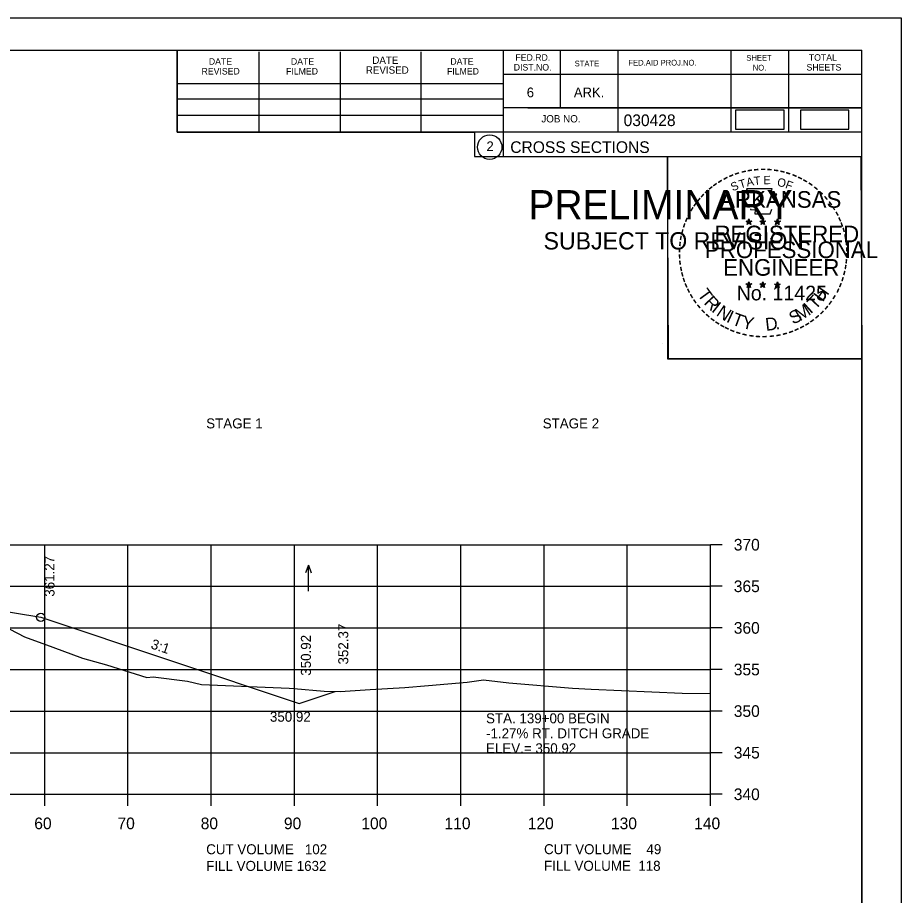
# Model space of a CAD drawing. Extents: x 1374859 to 1376773, y 382242 to 389804.
# Drawn here: x 1376191.3 to 1376297.5, y 385763 to 385868.5 of the extents above; entities that cross this region are included whole.
import ezdxf

# ---------------------------------------------------------------- set-up
doc = ezdxf.new("R2010")
doc.units = 0
for name, color, linetype in [('R_Axis', 7, 'Continuous'), ('R_Axis Annot', 7, 'Continuous'), ('R_Border', 7, 'Continuous'), ('R_Border PE', 7, 'Continuous'), ('R_Border Prem', 7, 'Continuous'), ('R_Detour Annot', 7, 'Continuous'), ('R_Drive', 7, 'Continuous'), ('R_Exist Surface', 7, 'Continuous'), ('R_Fin Surface', 7, 'Continuous'), ('R_Grid', 7, 'Continuous'), ('R_MOT', 7, 'Continuous'), ('R_No Plot', 7, 'Continuous'), ('R_Water Annot', 7, 'Continuous'), ('R_Xsect Elev', 7, 'Continuous'), ('R_Xsect Slope', 7, 'Continuous')]:
    doc.layers.add(name, color=color, linetype=linetype)

msp = doc.modelspace()

# ---------------------------------------------------------------- linework, layer by layer
at = {"layer": 'R_Axis'}
for p, q in [((1376274.57, 385775.13), (1376274.57, 385805.13)), ((1376275.97, 385805.13), (1376274.57, 385805.13)), ((1376275.97, 385800.13), (1376274.57, 385800.13)), ((1376275.97, 385795.13), (1376274.57, 385795.13)), ((1376275.97, 385790.13), (1376274.57, 385790.13)), ((1376275.97, 385785.13), (1376274.57, 385785.13)), ((1376275.97, 385780.13), (1376274.57, 385780.13)), ((1375994.57, 385775.13), (1376274.57, 385775.13)), ((1376194.57, 385773.73), (1376194.57, 385775.13)), ((1376204.57, 385773.73), (1376204.57, 385775.13)), ((1376214.57, 385773.73), (1376214.57, 385775.13)), ((1376224.57, 385773.73), (1376224.57, 385775.13)), ((1376234.57, 385773.73), (1376234.57, 385775.13)), ((1376244.57, 385773.73), (1376244.57, 385775.13)), ((1376254.57, 385773.73), (1376254.57, 385775.13)), ((1376264.57, 385773.73), (1376264.57, 385775.13)), ((1376274.57, 385773.73), (1376274.57, 385775.13)), ((1376275.97, 385775.13), (1376274.57, 385775.13))]:
    msp.add_line(p, q, dxfattribs=at)
at = {"layer": 'R_Border'}
for p, q in [((1375976.57, 385864.59), (1376292.75, 385864.59)), ((1376210.49, 385854.71), (1376210.49, 385864.59)), ((1376249.65, 385864.59), (1376249.65, 385851.79)), ((1376256.49, 385864.59), (1376256.49, 385857.65)), ((1376263.43, 385864.59), (1376263.43, 385854.71)), ((1376277.01, 385864.59), (1376277.01, 385854.71)), ((1376283.95, 385864.59), (1376283.95, 385854.71)), ((1376292.75, 385659.13), (1376292.75, 385864.59)), ((1376220.35, 385854.71), (1376220.35, 385864.39)), ((1376230.11, 385854.71), (1376230.11, 385864.39)), ((1376239.79, 385854.71), (1376239.79, 385864.39)), ((1376292.75, 385861.65), (1376249.65, 385861.65)), ((1376292.75, 385861.67), (1376292.75, 385861.67)), ((1376210.49, 385860.57), (1376249.65, 385860.57)), ((1376210.49, 385858.71), (1376249.65, 385858.71)), ((1376292.75, 385857.65), (1376249.65, 385857.65)), ((1376252.61, 385857.65), (1376292.75, 385857.65)), ((1376210.49, 385854.71), (1376210.49, 385856.77)), ((1376210.49, 385856.77), (1376249.65, 385856.77)), ((1376292.75, 385854.71), (1376210.49, 385854.71)), ((1376249.65, 385851.79), (1376292.75, 385851.79))]:
    msp.add_line(p, q, dxfattribs=at)
msp.add_circle((1376248.04, 385852.92), 1.47, dxfattribs=at)
at = {"layer": 'R_Border PE'}
for p, q in [((1376278.84, 385844.04), (1376279.18, 385843.93)), ((1376278.84, 385844.04), (1376279.09, 385844)), ((1376278.84, 385844.04), (1376279.07, 385843.92)), ((1376278.97, 385843.64), (1376279.18, 385843.93)), ((1376278.97, 385843.64), (1376279.09, 385843.88)), ((1376278.97, 385843.64), (1376279.18, 385843.85)), ((1376279.18, 385844.3), (1376279.14, 385844.05)), ((1376279.18, 385843.93), (1376279.18, 385844.3)), ((1376279.18, 385844.3), (1376279.23, 385844.05)), ((1376279.53, 385844.04), (1376279.18, 385843.93)), ((1376279.4, 385843.64), (1376279.18, 385843.93)), ((1376279.4, 385843.64), (1376279.18, 385843.85)), ((1376279.53, 385844.04), (1376279.25, 385843.99)), ((1376279.4, 385843.64), (1376279.26, 385843.93)), ((1376279.53, 385844.04), (1376279.33, 385843.94)), ((1376280.51, 385844.04), (1376280.85, 385843.93)), ((1376280.51, 385844.04), (1376280.76, 385844)), ((1376280.51, 385844.04), (1376280.74, 385843.92)), ((1376280.64, 385843.64), (1376280.85, 385843.93)), ((1376280.64, 385843.64), (1376280.76, 385843.88)), ((1376280.64, 385843.64), (1376280.85, 385843.85)), ((1376280.85, 385844.3), (1376280.81, 385844.05)), ((1376280.85, 385843.93), (1376280.85, 385844.3)), ((1376280.85, 385844.3), (1376280.9, 385844.05)), ((1376281.2, 385844.04), (1376280.85, 385843.93)), ((1376281.07, 385843.64), (1376280.85, 385843.93)), ((1376281.07, 385843.64), (1376280.85, 385843.85)), ((1376281.2, 385844.04), (1376280.92, 385843.99)), ((1376281.07, 385843.64), (1376280.93, 385843.93)), ((1376281.2, 385844.04), (1376281, 385843.94)), ((1376282.27, 385844.03), (1376282.62, 385843.92)), ((1376282.27, 385844.03), (1376282.52, 385843.99)), ((1376282.27, 385844.03), (1376282.51, 385843.91)), ((1376282.4, 385843.62), (1376282.62, 385843.92)), ((1376282.4, 385843.62), (1376282.53, 385843.87)), ((1376282.4, 385843.62), (1376282.62, 385843.84)), ((1376282.62, 385844.29), (1376282.58, 385844.03)), ((1376282.62, 385843.92), (1376282.62, 385844.29)), ((1376282.62, 385844.29), (1376282.67, 385844.04)), ((1376282.97, 385844.03), (1376282.62, 385843.92)), ((1376282.83, 385843.62), (1376282.62, 385843.92)), ((1376282.83, 385843.62), (1376282.62, 385843.84)), ((1376282.97, 385844.03), (1376282.68, 385843.98)), ((1376282.83, 385843.62), (1376282.69, 385843.91)), ((1376282.97, 385844.03), (1376282.76, 385843.93)), ((1376278.83, 385836.47), (1376279.18, 385836.36)), ((1376278.83, 385836.47), (1376279.08, 385836.43)), ((1376278.83, 385836.47), (1376279.07, 385836.35)), ((1376278.96, 385836.06), (1376279.18, 385836.36)), ((1376278.96, 385836.06), (1376279.09, 385836.31)), ((1376278.96, 385836.06), (1376279.18, 385836.28)), ((1376279.18, 385836.72), (1376279.14, 385836.47)), ((1376279.18, 385836.36), (1376279.18, 385836.72)), ((1376279.18, 385836.72), (1376279.23, 385836.47)), ((1376279.53, 385836.47), (1376279.18, 385836.36)), ((1376279.39, 385836.06), (1376279.18, 385836.36)), ((1376279.39, 385836.06), (1376279.18, 385836.28)), ((1376279.53, 385836.47), (1376279.24, 385836.42)), ((1376279.39, 385836.06), (1376279.26, 385836.35)), ((1376279.53, 385836.47), (1376279.32, 385836.37)), ((1376280.5, 385836.47), (1376280.85, 385836.36)), ((1376280.5, 385836.47), (1376280.75, 385836.43)), ((1376280.5, 385836.47), (1376280.74, 385836.35)), ((1376280.63, 385836.06), (1376280.85, 385836.36)), ((1376280.63, 385836.06), (1376280.76, 385836.31)), ((1376280.63, 385836.06), (1376280.85, 385836.28)), ((1376280.85, 385836.72), (1376280.81, 385836.47)), ((1376280.85, 385836.36), (1376280.85, 385836.72)), ((1376280.85, 385836.72), (1376280.9, 385836.47)), ((1376281.2, 385836.47), (1376280.85, 385836.36)), ((1376281.06, 385836.06), (1376280.85, 385836.36)), ((1376281.06, 385836.06), (1376280.85, 385836.28)), ((1376281.2, 385836.47), (1376280.91, 385836.42)), ((1376281.06, 385836.06), (1376280.93, 385836.35)), ((1376281.2, 385836.47), (1376280.99, 385836.37)), ((1376282.27, 385836.46), (1376282.62, 385836.35)), ((1376282.27, 385836.46), (1376282.52, 385836.42)), ((1376282.27, 385836.46), (1376282.5, 385836.34)), ((1376282.4, 385836.05), (1376282.62, 385836.35)), ((1376282.4, 385836.05), (1376282.53, 385836.3)), ((1376282.4, 385836.05), (1376282.61, 385836.27)), ((1376282.62, 385836.71), (1376282.58, 385836.46)), ((1376282.83, 385836.05), (1376282.61, 385836.27)), ((1376282.62, 385836.35), (1376282.62, 385836.71)), ((1376282.62, 385836.71), (1376282.67, 385836.46)), ((1376282.96, 385836.46), (1376282.62, 385836.35)), ((1376282.83, 385836.05), (1376282.62, 385836.35)), ((1376282.96, 385836.46), (1376282.68, 385836.41)), ((1376282.83, 385836.05), (1376282.69, 385836.34)), ((1376282.96, 385836.46), (1376282.76, 385836.36))]:
    msp.add_line(p, q, dxfattribs=at)
for points in [[(1376278.88, 385847.92), (1376279.15, 385847.09)], [(1376282.39, 385847), (1376282.53, 385847.28), (1376281.84, 385847.26), (1376281.99, 385847.92), (1376278.88, 385847.92)], [(1376279.37, 385845.5), (1376279.37, 385845.41), (1376279.93, 385845.39), (1376279.88, 385844.92), (1376281.75, 385844.92), (1376281.95, 385845.46)], [(1376279.18, 385844.3), (1376279.4, 385843.64), (1376278.84, 385844.04), (1376279.53, 385844.04), (1376278.97, 385843.64), (1376279.18, 385844.3)], [(1376280.85, 385844.3), (1376281.07, 385843.64), (1376280.51, 385844.04), (1376281.2, 385844.04), (1376280.64, 385843.64), (1376280.85, 385844.3)], [(1376282.62, 385844.29), (1376282.83, 385843.62), (1376282.27, 385844.03), (1376282.97, 385844.03), (1376282.4, 385843.62), (1376282.62, 385844.29)], [(1376279.18, 385836.72), (1376279.39, 385836.06), (1376278.83, 385836.47), (1376279.53, 385836.47), (1376278.96, 385836.06), (1376279.18, 385836.72)], [(1376280.85, 385836.72), (1376281.06, 385836.06), (1376280.5, 385836.47), (1376281.2, 385836.47), (1376280.63, 385836.06), (1376280.85, 385836.72)], [(1376282.62, 385836.71), (1376282.83, 385836.05), (1376282.27, 385836.46), (1376282.96, 385836.46), (1376282.4, 385836.05), (1376282.62, 385836.71)]]:
    msp.add_lwpolyline(points, dxfattribs=at)
for centre, radius in [((1376279.18, 385843.93), 0.172), ((1376279.18, 385843.93), 0.145), ((1376279.18, 385843.93), 0.116), ((1376279.18, 385843.93), 0.0991), ((1376279.18, 385843.93), 0.0747), ((1376279.18, 385843.93), 0.0495), ((1376279.18, 385843.93), 0.0296), ((1376280.85, 385843.93), 0.172), ((1376280.85, 385843.93), 0.145), ((1376280.85, 385843.93), 0.116), ((1376280.85, 385843.93), 0.0991), ((1376280.85, 385843.93), 0.0747), ((1376280.85, 385843.93), 0.0495), ((1376280.85, 385843.93), 0.0296), ((1376282.62, 385843.92), 0.172), ((1376282.62, 385843.92), 0.145), ((1376282.62, 385843.92), 0.116), ((1376282.62, 385843.92), 0.0991), ((1376282.62, 385843.92), 0.0747), ((1376282.62, 385843.92), 0.0495), ((1376282.62, 385843.92), 0.0296), ((1376279.18, 385836.36), 0.172), ((1376279.18, 385836.36), 0.145), ((1376279.18, 385836.36), 0.116), ((1376279.18, 385836.36), 0.0991), ((1376279.18, 385836.36), 0.0747), ((1376279.18, 385836.36), 0.0495), ((1376279.18, 385836.36), 0.0296), ((1376280.85, 385836.36), 0.172), ((1376280.85, 385836.36), 0.145), ((1376280.85, 385836.36), 0.116), ((1376280.85, 385836.36), 0.0991), ((1376280.85, 385836.36), 0.0747), ((1376280.85, 385836.36), 0.0495), ((1376280.85, 385836.36), 0.0296), ((1376282.62, 385836.35), 0.172), ((1376282.62, 385836.35), 0.145), ((1376282.62, 385836.35), 0.116), ((1376282.62, 385836.35), 0.0991), ((1376282.62, 385836.35), 0.0747), ((1376282.62, 385836.35), 0.0495), ((1376282.62, 385836.35), 0.0296)]:
    msp.add_circle(centre, radius, dxfattribs=at)
at = {"layer": 'R_Drive'}
msp.add_lwpolyline([(1376277.58, 385855.06), (1376283.41, 385855.06), (1376283.41, 385857.37), (1376277.58, 385857.37)], close=True, dxfattribs=at)
at = {"layer": 'R_Exist Surface'}
msp.add_lwpolyline([(1376190.36, 385794.98), (1376192.14, 385794.07), (1376195.52, 385792.83), (1376199.12, 385791.5), (1376201.99, 385790.67), (1376206.85, 385789.17), (1376207.59, 385789.25), (1376211.74, 385788.71), (1376213.41, 385788.34), (1376223.95, 385787.9), (1376224.51, 385787.86), (1376228.15, 385787.51), (1376230.08, 385787.49), (1376233.69, 385787.73), (1376237.85, 385787.96), (1376240.69, 385788.22), (1376245.32, 385788.6), (1376247.29, 385788.87), (1376250.35, 385788.51), (1376258, 385787.88), (1376260.23, 385787.77), (1376271.18, 385787.27), (1376274.57, 385787.25)], dxfattribs=at)
at = {"layer": 'R_Fin Surface'}
msp.add_lwpolyline([(1376032.66, 385787.11), (1376041.51, 385784.16), (1376075.09, 385795.35), (1376089.65, 385797.78), (1376097.09, 385799.02), (1376105.09, 385799.34), (1376134.59, 385799.93), (1376164.09, 385800.03), (1376172.09, 385800.06), (1376181.9, 385798.43), (1376194.09, 385796.4), (1376225.13, 385786.05), (1376229.47, 385787.49)], dxfattribs=at)
at = {"layer": 'R_Grid'}
for p, q in [((1375994.57, 385805.13), (1376274.57, 385805.13)), ((1376194.57, 385775.13), (1376194.57, 385805.13)), ((1376204.57, 385775.13), (1376204.57, 385805.13)), ((1376214.57, 385775.13), (1376214.57, 385805.13)), ((1376224.57, 385775.13), (1376224.57, 385805.13)), ((1376234.57, 385775.13), (1376234.57, 385805.13)), ((1376244.57, 385775.13), (1376244.57, 385805.13)), ((1376254.57, 385775.13), (1376254.57, 385805.13)), ((1376264.57, 385775.13), (1376264.57, 385805.13)), ((1376274.57, 385775.13), (1376274.57, 385805.13)), ((1375994.57, 385800.13), (1376274.57, 385800.13)), ((1375994.57, 385795.13), (1376274.57, 385795.13)), ((1375994.57, 385790.13), (1376274.57, 385790.13)), ((1375994.57, 385785.13), (1376274.57, 385785.13)), ((1375994.57, 385780.13), (1376274.57, 385780.13)), ((1375994.57, 385775.13), (1376274.57, 385775.13))]:
    msp.add_line(p, q, dxfattribs=at)
at = {"layer": 'R_MOT'}
msp.add_lwpolyline([(1376285.38, 385855.07), (1376291.21, 385855.07), (1376291.21, 385857.38), (1376285.38, 385857.38)], close=True, dxfattribs=at)
at = {"layer": 'R_No Plot'}
for p, q in [((1375964.17, 385868.48), (1376297.5, 385868.48)), ((1376268.78, 385829.33), (1376268.78, 385829.33))]:
    msp.add_line(p, q, dxfattribs=at)
for points in [[(1375964.16, 385868.48), (1376297.5, 385868.48), (1376297.5, 385655.15), (1375964.16, 385655.15)], [(1376210.49, 385864.59), (1376210.49, 385854.71), (1376246.22, 385854.71), (1376246.22, 385851.79), (1376269.42, 385851.79), (1376269.42, 385827.46), (1376292.75, 385827.46), (1376292.75, 385659.13), (1375976.57, 385659.13), (1375976.57, 385864.59)], [(1376269.42, 385851.79), (1376292.63, 385851.79), (1376292.75, 385827.46), (1376269.54, 385827.46)]]:
    msp.add_lwpolyline(points, close=True, dxfattribs=at)
msp.add_circle((1376194.09, 385796.4), 0.5, dxfattribs=at)
at = {"layer": 'R_Water Annot'}
for p, q in [((1376226.25, 385802.69), (1376225.9, 385801.73)), ((1376226.25, 385799.55), (1376226.25, 385802.69)), ((1376226.25, 385802.69), (1376226.6, 385801.73))]:
    msp.add_line(p, q, dxfattribs=at)

# ---------------------------------------------------------------- texts
at = {"layer": 'R_Axis Annot'}
for s, p in [('STAGE 1', (1376213.97, 385819.11)), ('STAGE 2', (1376254.41, 385819.11))]:
    msp.add_text(s, height=1.2, rotation=360, dxfattribs=at).set_placement(p)
for s, height, p in [('370', 1.4, (1376277.37, 385804.43)), ('365', 1.4, (1376277.37, 385799.43)), ('360', 1.4, (1376277.37, 385794.43)), ('355', 1.4, (1376277.37, 385789.43)), ('350', 1.4, (1376277.37, 385784.43)), ('345', 1.4, (1376277.37, 385779.43)), ('340', 1.4, (1376277.37, 385774.43)), ('60', 1.4, (1376193.31, 385770.93)), ('70', 1.4, (1376203.31, 385770.93)), ('80', 1.4, (1376213.31, 385770.93)), ('90', 1.4, (1376223.31, 385770.93)), ('100', 1.4, (1376232.61, 385770.93)), ('110', 1.4, (1376242.61, 385770.93)), ('120', 1.4, (1376252.61, 385770.93)), ('130', 1.4, (1376262.61, 385770.93)), ('140', 1.4, (1376272.61, 385770.93)), ('CUT VOLUME   102', 1.2, (1376213.97, 385767.92)), ('CUT VOLUME    49', 1.2, (1376254.57, 385767.93)), ('FILL VOLUME 1632', 1.2, (1376213.97, 385765.92)), ('FILL VOLUME  118', 1.2, (1376254.57, 385765.93))]:
    msp.add_text(s, height=height, dxfattribs=at).set_placement(p)
at = {"layer": 'R_Border'}
for s, height, p in [('DATE', 0.782, (1376214.29, 385862.83)), ('DATE', 0.782, (1376224.15, 385862.83)), ('DATE', 0.879, (1376233.93, 385862.93)), ('DATE', 0.782, (1376243.31, 385862.83)), ('FED.RD.', 0.782, (1376251.13, 385863.31)), ('SHEET', 0.684, (1376278.87, 385863.31)), ('TOTAL', 0.782, (1376286.39, 385863.31)), ('REVISED', 0.782, (1376213.41, 385861.65)), ('FILMED', 0.782, (1376223.57, 385861.65)), ('REVISED', 0.879, (1376233.15, 385861.75)), ('FILMED', 0.782, (1376242.91, 385861.65)), ('DIST.NO.', 0.782, (1376250.93, 385862.13)), ('STATE', 0.684, (1376258.25, 385862.63)), ('FED.AID PROJ.NO.', 0.684, (1376264.71, 385862.73)), ('NO.', 0.684, (1376279.65, 385862.13)), ('SHEETS', 0.782, (1376286.11, 385862.13)), ('6', 1.17, (1376252.49, 385858.91)), ('ARK.', 1.172, (1376258.15, 385858.91)), ('JOB NO.', 0.879, (1376254.25, 385855.89)), ('030428', 1.4, (1376264.13, 385855.45)), ('2', 1.17, (1376247.65, 385852.44)), ('CROSS SECTIONS', 1.4, (1376250.51, 385852.22))]:
    msp.add_text(s, height=height, rotation=360, dxfattribs=at).set_placement(p)
at = {"layer": 'R_Border PE'}
for s, height, rotation, p in [('-', 1.6, 24.3072, (1376276.99, 385848.78)), ('-', 1.6, 19.1761, (1376277.62, 385849.05)), ('-', 1.6, 13.6301, (1376278.37, 385849.29)), ('-', 1.6, 10.2193, (1376279.05, 385849.45)), ('-', 1.6, 5.8968, (1376279.78, 385849.56)), ('-', 1.6, 0.1862, (1376280.55, 385849.63)), ('-', 1.6, 357.743, (1376281.28, 385849.62)), ('-', 1.6, 352.1617, (1376282.02, 385849.56)), ('-', 1.6, 347.2049, (1376282.74, 385849.45)), ('-', 1.6, 342.3362, (1376283.37, 385849.3)), ('-', 1.6, 337.8551, (1376284.11, 385849.07)), ('-', 1.6, 36.2317, (1376275.18, 385847.7)), ('-', 1.6, 34.0636, (1376275.76, 385848.09)), ('-', 1.6, 28.7918, (1376276.36, 385848.46)), ('S', 1, 21.594, (1376277.23, 385847.6)), ('T', 1, 16.4036, (1376278.15, 385847.93)), ('A', 1, 11.2132, (1376278.97, 385848.18)), ('T', 1, 6.0228, (1376279.82, 385848.35)), ('E', 1, 0.8323, (1376280.93, 385848.46)), ('O', 1, 350.4515, (1376282.53, 385848.25)), ('F', 1, 340.0707, (1376283.48, 385848.02)), ('-', 1.6, 334.1211, (1376284.74, 385848.8)), ('-', 1.6, 329.6409, (1376285.32, 385848.52)), ('-', 1.6, 325.8627, (1376285.96, 385848.16)), ('-', 1.6, 42.9622, (1376274.27, 385846.9)), ('-', 1.6, 38.9507, (1376274.71, 385847.32)), ('ARKANSAS', 2, 360, (1376275.73, 385845.63)), ('-', 1.6, 320.5297, (1376286.57, 385847.73)), ('-', 1.6, 315.5786, (1376287.17, 385847.24)), ('-', 1.6, 50.6142, (1376273.42, 385845.94)), ('-', 1.6, 48.423, (1376273.83, 385846.42)), ('-', 1.6, 309.8797, (1376287.74, 385846.69)), ('-', 1.6, 58.0706, (1376272.68, 385844.84)), ('-', 1.6, 54.2325, (1376273.01, 385845.37)), ('-', 1.6, 306.6522, (1376288.27, 385846.09)), ('-', 1.4, 303.6753, (1376288.75, 385845.52)), ('-', 1.6, 67.7743, (1376272.11, 385843.62)), ('-', 1.6, 62.8713, (1376272.37, 385844.23)), ('-', 1.6, 299.6684, (1376289.07, 385844.92)), ('-', 1.6, 294.6628, (1376289.39, 385844.3)), ('-', 1.6, 72.3945, (1376271.89, 385842.99)), ('REGISTERED', 2, 360, (1376275.05, 385841.48)), ('DWB', 0.01, 360, (1376279.17, 385843.93)), ('DWB', 0.01, 360, (1376280.84, 385843.93)), ('DWB', 0.01, 360, (1376282.61, 385843.92)), ('-', 1.6, 290.5728, (1376289.65, 385843.73)), ('-', 1.6, 81.2013, (1376271.56, 385841.56)), ('-', 1.6, 75.461, (1376271.7, 385842.28)), ('-', 1.6, 285.1233, (1376289.89, 385843.15)), ('-', 1.6, 280.5493, (1376290.09, 385842.41)), ('-', 1.6, 85.1863, (1376271.49, 385840.87)), ('PROFESSIONAL', 2, 360, (1376273.9, 385839.58)), ('-', 1.6, 276.5962, (1376290.25, 385841.64)), ('-', 1.6, 89.0622, (1376271.46, 385840.17)), ('-', 1.6, 274.3301, (1376290.31, 385840.92)), ('-', 1.6, 269.9407, (1376290.34, 385840.28)), ('-', 1.6, 94.1959, (1376271.5, 385839.45)), ('-', 1.6, 98.9479, (1376271.57, 385838.78)), ('ENGINEER', 2, 360, (1376276.09, 385837.46)), ('-', 1.6, 263.5172, (1376290.32, 385839.62)), ('-', 1.6, 101.7149, (1376271.71, 385838.05)), ('-', 1.6, 255.7626, (1376290.14, 385838.29)), ('-', 1.6, 260.9953, (1376290.25, 385838.96)), ('-', 1.6, 105.4578, (1376271.87, 385837.45)), ('-', 1.6, 109.0874, (1376272.08, 385836.82)), ('-', 1.6, 252.8681, (1376289.96, 385837.57)), ('-', 1.6, 114.0643, (1376272.34, 385836.22)), ('-', 1.6, 115.7289, (1376272.64, 385835.61)), ('T', 1.54, 306.0406, (1376272.94, 385835.2)), ('No. 11425', 1.757, 360, (1376277.72, 385834.5)), ('DWB', 0.01, 360, (1376279.17, 385836.35)), ('DWB', 0.01, 360, (1376280.84, 385836.35)), ('DWB', 0.01, 360, (1376282.6, 385836.34)), ('H', 1.54, 54.6088, (1376288.06, 385834.23)), ('-', 1.6, 244.6197, (1376289.48, 385836.26)), ('-', 1.6, 247.8887, (1376289.74, 385836.89)), ('-', 1.6, 120.4471, (1376273, 385835.02)), ('R', 1.54, 314.005, (1376273.7, 385834.15)), ('T', 1.54, 46.6444, (1376287.17, 385833.29)), ('-', 1.6, 239.0712, (1376289.08, 385835.51)), ('-', 1.6, 125.8934, (1376273.4, 385834.46)), ('-', 1.6, 130.7181, (1376273.86, 385833.91)), ('I', 1.54, 321.9694, (1376274.6, 385833.22)), ('N', 1.54, 326.5002, (1376275.17, 385832.75)), ('M', 1.54, 32.6563, (1376285.32, 385831.96)), ('I', 1.54, 42.1136, (1376286.61, 385832.81)), ('-', 1.6, 231.2538, (1376288.25, 385834.29)), ('-', 1.6, 233.8452, (1376288.68, 385834.86)), ('-', 1.6, 134.2238, (1376274.38, 385833.36)), ('-', 1.6, 138.9338, (1376274.91, 385832.9)), ('I', 1.54, 335.3603, (1376276.38, 385831.96)), ('T', 1.54, 339.8912, (1376277.04, 385831.63)), ('Y', 1.54, 347.8556, (1376278.26, 385831.19)), ('S', 1.54, 26.9312, (1376284.49, 385831.56)), ('-', 1.6, 221.0851, (1376287.25, 385833.22)), ('-', 1.6, 225.7653, (1376287.77, 385833.73)), ('-', 1.6, 144.6463, (1376275.46, 385832.49)), ('-', 1.6, 148.0898, (1376276.02, 385832.12)), ('-', 1.6, 151.5704, (1376276.6, 385831.8)), ('D', 1.54, 6.3969, (1376281.24, 385830.83)), ('-', 1.6, 212.2491, (1376286.17, 385832.36)), ('-', 1.6, 215.7363, (1376286.7, 385832.75)), ('-', 1.6, 154.6002, (1376277.12, 385831.55)), ('-', 1.6, 158.5612, (1376277.75, 385831.29)), ('-', 1.6, 162.7983, (1376278.43, 385831.08)), ('.', 1.54, 13.7642, (1376282.43, 385830.96)), ('-', 1.6, 195.4743, (1376283.69, 385831.18)), ('-', 1.6, 200.7184, (1376284.36, 385831.42)), ('-', 1.6, 204.2516, (1376284.98, 385831.7)), ('-', 1.6, 207.3568, (1376285.61, 385832.01)), ('-', 1.6, 167.5555, (1376279.15, 385830.92)), ('-', 1.6, 173.1155, (1376279.92, 385830.81)), ('-', 1.6, 176.5183, (1376280.67, 385830.75)), ('-', 1.6, 181.5918, (1376281.41, 385830.77)), ('-', 1.6, 185.8167, (1376282.22, 385830.85)), ('-', 1.6, 191.2858, (1376282.96, 385830.98))]:
    msp.add_text(s, height=height, rotation=rotation, dxfattribs=at).set_placement(p)
at = {"layer": 'R_Border Prem'}
for s, height, p in [('PRELIMINARY', 3.5, (1376252.7, 385844.25)), ('DWB', 0.01, (1376253.45, 385846.1)), ('SUBJECT TO REVISION', 2.0751, (1376254.51, 385840.62))]:
    msp.add_text(s, height=height, rotation=360, dxfattribs=at).set_placement(p)
at = {"layer": 'R_Detour Annot'}
for s, p in [('STA. 139+00 BEGIN', (1376247.6, 385783.66)), ('-1.27% RT. DITCH GRADE', (1376247.6, 385781.86)), ('ELEV.= 350.92', (1376247.6, 385780.06))]:
    msp.add_text(s, height=1.2, dxfattribs=at).set_placement(p)
at = {"layer": 'R_Xsect Elev'}
for s, p in [('361.27', (1376195.74, 385798.88)), ('352.37', (1376231.04, 385790.73)), ('350.92', (1376226.55, 385789.38))]:
    msp.add_text(s, height=1.2, rotation=90, dxfattribs=at).set_placement(p)
msp.add_text('350.92', height=1.2, dxfattribs=at).set_placement((1376221.63, 385783.85))
at = {"layer": 'R_Xsect Slope'}
msp.add_text('3:1', height=1.2, rotation=341.5651, dxfattribs=at).set_placement((1376207.23, 385792.69))

doc.saveas('drawing.dxf')
